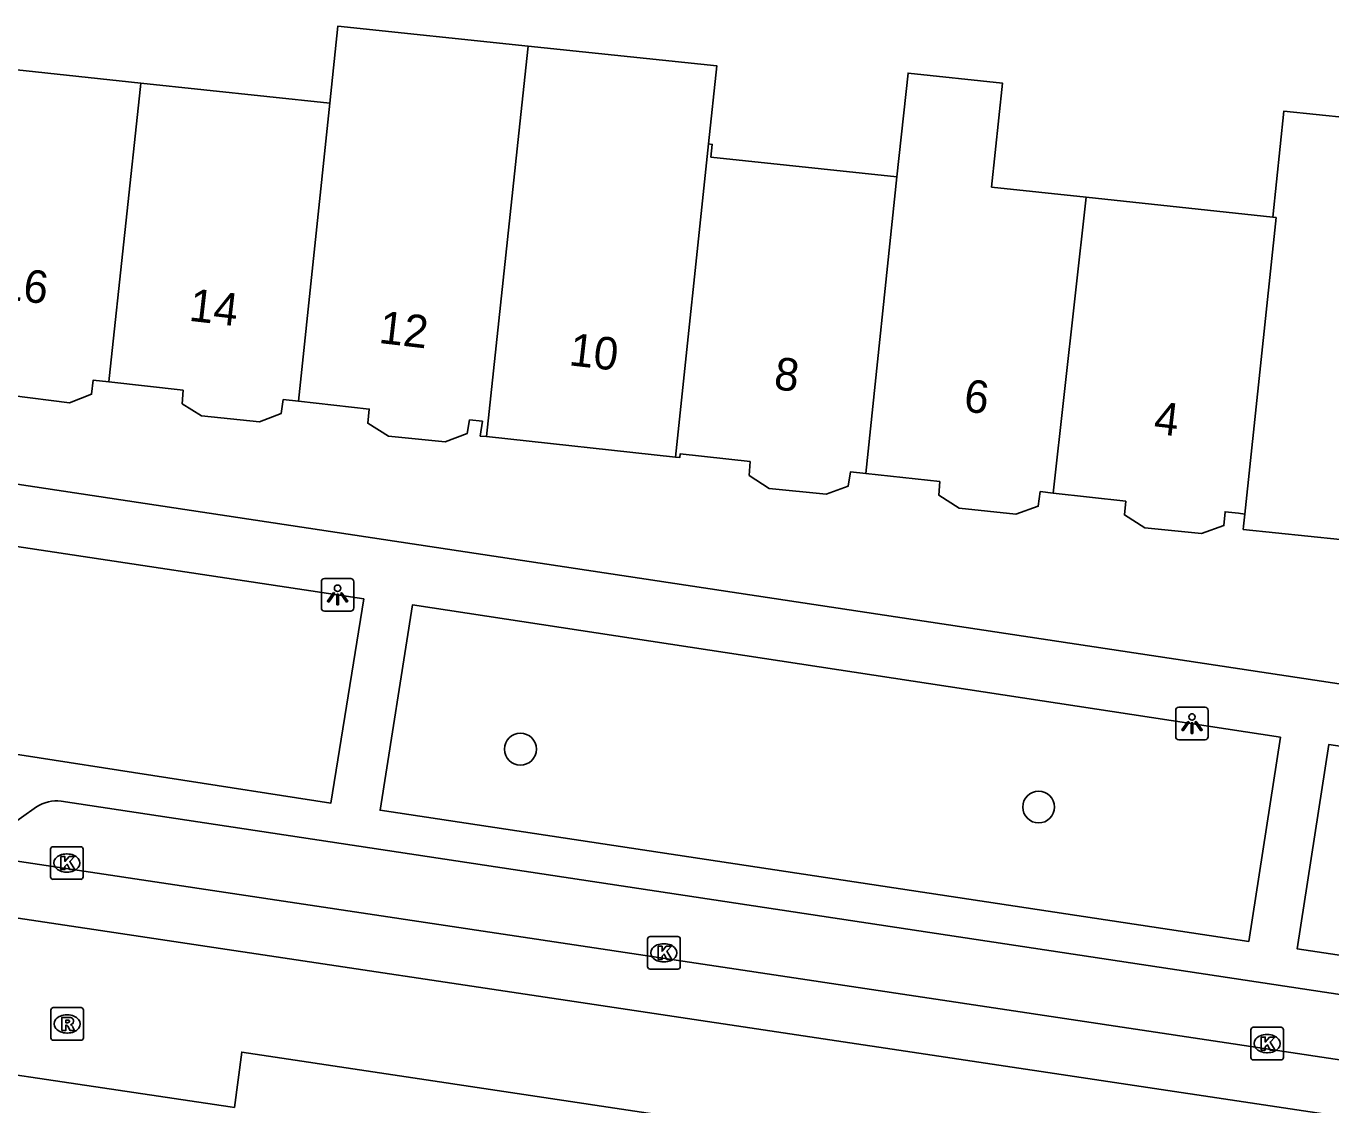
# Model space of a CAD drawing. Extents: x 163010 to 163853, y 382793 to 383982.
# Drawn here: x 163290.62 to 163330.68, y 383251.81 to 383284.93 of the extents above; entities that cross this region are included whole.
import ezdxf

# ---------------------------------------------------------------- set-up
doc = ezdxf.new("R2010")
doc.units = 0
for name, color, linetype in [('IMGEO_Boom', 7, 'Continuous'), ('IMGEO_Kolk', 7, 'Continuous'), ('IMGEO_Lichtpunt', 7, 'Continuous'), ('IMGEO_Pand', 7, 'Continuous'), ('IMGEO_Pand_nummerreeks', 7, 'Continuous'), ('IMGEO_Rijbaan_lokaal_gesloten', 7, 'Continuous'), ('IMGEO_Rijbaan_lokaal_open', 7, 'Continuous'), ('IMGEO_Rioolput', 7, 'Continuous'), ('IMGEO_Voetpad_open', 7, 'Continuous')]:
    doc.layers.add(name, color=color, linetype=linetype)

msp = doc.modelspace()

# ---------------------------------------------------------------- linework, layer by layer
at = {"layer": 'IMGEO_Boom'}
for centre in [(163305.797, 383262.73), (163321.705, 383260.954)]:
    msp.add_circle(centre, 0.489, dxfattribs=at)
at = {"layer": 'IMGEO_Kolk'}
for p, q in [((163291.371, 383258.808), (163291.371, 383259.66)), ((163291.446, 383259.734), (163292.298, 383259.734)), ((163291.859, 383259.514), (163291.884, 383259.514)), ((163292.372, 383259.66), (163292.372, 383258.808)), ((163291.882, 383258.954), (163291.857, 383258.954)), ((163292.298, 383258.734), (163291.446, 383258.734)), ((163309.776, 383256.977), (163310.628, 383256.977)), ((163309.701, 383256.051), (163309.701, 383256.903)), ((163310.189, 383256.757), (163310.214, 383256.757)), ((163310.702, 383256.903), (163310.702, 383256.051)), ((163310.212, 383256.197), (163310.187, 383256.197)), ((163310.628, 383255.977), (163309.776, 383255.977)), ((163328.295, 383254.191), (163329.147, 383254.191)), ((163328.22, 383253.265), (163328.22, 383254.117)), ((163328.708, 383253.971), (163328.733, 383253.971)), ((163329.221, 383254.117), (163329.221, 383253.265)), ((163328.731, 383253.411), (163328.706, 383253.411)), ((163329.147, 383253.191), (163328.295, 383253.191))]:
    msp.add_line(p, q, dxfattribs=at)
for points in [[(163291.371, 383258.808), (163291.371, 383259.66)], [(163291.446, 383259.734), (163292.298, 383259.734)], [(163291.692, 383259.434), (163291.815, 383259.434), (163291.815, 383259.283), (163291.945, 383259.434), (163292.109, 383259.434), (163291.963, 383259.283), (163292.116, 383259.034), (163291.964, 383259.034), (163291.879, 383259.198), (163291.815, 383259.131), (163291.815, 383259.034), (163291.692, 383259.034), (163291.692, 383259.434)], [(163292.372, 383259.66), (163292.372, 383258.808)], [(163292.298, 383258.734), (163291.446, 383258.734)], [(163309.776, 383256.977), (163310.628, 383256.977)], [(163309.701, 383256.051), (163309.701, 383256.903)], [(163310.022, 383256.677), (163310.145, 383256.677), (163310.145, 383256.526), (163310.275, 383256.677), (163310.439, 383256.677), (163310.293, 383256.526), (163310.446, 383256.277), (163310.294, 383256.277), (163310.209, 383256.441), (163310.145, 383256.374), (163310.145, 383256.277), (163310.022, 383256.277), (163310.022, 383256.677)], [(163310.702, 383256.903), (163310.702, 383256.051)], [(163310.628, 383255.977), (163309.776, 383255.977)], [(163328.295, 383254.191), (163329.147, 383254.191)], [(163328.22, 383253.265), (163328.22, 383254.117)], [(163328.541, 383253.891), (163328.664, 383253.891), (163328.664, 383253.74), (163328.794, 383253.891), (163328.958, 383253.891), (163328.812, 383253.74), (163328.965, 383253.491), (163328.813, 383253.491), (163328.728, 383253.655), (163328.664, 383253.588), (163328.664, 383253.491), (163328.541, 383253.491), (163328.541, 383253.891)], [(163329.221, 383254.117), (163329.221, 383253.265)], [(163329.147, 383253.191), (163328.295, 383253.191)]]:
    msp.add_lwpolyline(points, dxfattribs=at)
for centre, start, end in [((163291.448, 383259.658), 91.552, 178.448), ((163291.448, 383259.658), 91.552, 178.448), ((163292.296, 383259.658), 1.552, 88.448), ((163292.296, 383259.658), 1.552, 88.448), ((163291.448, 383258.81), 181.552, 268.448), ((163291.448, 383258.81), 181.552, 268.448), ((163292.296, 383258.81), 271.552, 358.448), ((163292.296, 383258.81), 271.552, 358.448), ((163309.778, 383256.901), 91.552, 178.448), ((163309.778, 383256.901), 91.552, 178.448), ((163310.626, 383256.901), 1.552, 88.448), ((163310.626, 383256.901), 1.552, 88.448), ((163309.778, 383256.053), 181.552, 268.448), ((163309.778, 383256.053), 181.552, 268.448), ((163310.626, 383256.053), 271.552, 358.448), ((163310.626, 383256.053), 271.552, 358.448), ((163328.297, 383254.115), 91.552, 178.448), ((163328.297, 383254.115), 91.552, 178.448), ((163329.145, 383254.115), 1.552, 88.448), ((163329.145, 383254.115), 1.552, 88.448), ((163328.297, 383253.267), 181.552, 268.448), ((163328.297, 383253.267), 181.552, 268.448), ((163329.145, 383253.267), 271.552, 358.448), ((163329.145, 383253.267), 271.552, 358.448)]:
    msp.add_arc(centre, 0.0765, start, end, dxfattribs=at)
for centre, major_axis, ratio, start_param, end_param in [((163291.858, 383259.234), (-0.387, 0.002), 0.722429, 4.712389, 7.853982), ((163291.883, 383259.234), (-0.39, 0.002), 0.717154, 1.570796, 4.712389), ((163310.188, 383256.477), (-0.387, 0.002), 0.722429, 4.712389, 7.853982), ((163310.213, 383256.477), (-0.39, 0.002), 0.717154, 1.570796, 4.712389), ((163328.707, 383253.691), (-0.387, 0.002), 0.722429, 4.712389, 7.853982), ((163328.732, 383253.691), (-0.39, 0.002), 0.717154, 1.570796, 4.712389)]:
    msp.add_ellipse(centre, major_axis=major_axis, ratio=ratio, start_param=start_param, end_param=end_param, dxfattribs=at)
at = {"layer": 'IMGEO_Lichtpunt'}
for p, q in [((163299.686, 383267.871), (163299.686, 383267.064)), ((163299.686, 383267.871), (163299.686, 383267.064)), ((163300.588, 383267.966), (163299.78, 383267.966)), ((163300.588, 383267.966), (163299.78, 383267.966)), ((163300.682, 383267.064), (163300.682, 383267.871)), ((163300.682, 383267.064), (163300.682, 383267.871)), ((163299.78, 383266.97), (163300.588, 383266.97)), ((163299.78, 383266.97), (163300.588, 383266.97)), ((163325.915, 383263.92), (163325.915, 383263.113)), ((163325.915, 383263.92), (163325.915, 383263.113)), ((163326.817, 383264.015), (163326.009, 383264.015)), ((163326.817, 383264.015), (163326.009, 383264.015)), ((163326.911, 383263.113), (163326.911, 383263.92)), ((163326.911, 383263.113), (163326.911, 383263.92)), ((163326.009, 383263.019), (163326.817, 383263.019)), ((163326.009, 383263.019), (163326.817, 383263.019))]:
    msp.add_line(p, q, dxfattribs=at)
for points in [[(163300.06, 383267.535), (163300.099, 383267.507), (163299.911, 383267.245), (163299.873, 383267.272), (163300.06, 383267.535)], [(163300.162, 383267.487), (163300.209, 383267.487), (163300.209, 383267.165), (163300.162, 383267.165), (163300.162, 383267.487)], [(163300.272, 383267.507), (163300.31, 383267.534), (163300.497, 383267.272), (163300.458, 383267.244), (163300.272, 383267.507)], [(163326.289, 383263.584), (163326.328, 383263.556), (163326.14, 383263.294), (163326.102, 383263.321), (163326.289, 383263.584)], [(163326.391, 383263.536), (163326.438, 383263.536), (163326.438, 383263.214), (163326.391, 383263.214), (163326.391, 383263.536)], [(163326.501, 383263.556), (163326.539, 383263.583), (163326.726, 383263.321), (163326.687, 383263.293), (163326.501, 383263.556)]]:
    msp.add_lwpolyline(points, dxfattribs=at)
for centre in [(163300.185, 383267.669), (163326.414, 383263.718)]:
    msp.add_circle(centre, 0.0994, dxfattribs=at)
for centre, start, end in [((163299.78, 383267.871), 90, 180), ((163299.78, 383267.871), 90, 180), ((163300.588, 383267.871), 0, 90), ((163300.588, 383267.871), 0, 90), ((163299.78, 383267.064), 180, 270), ((163299.78, 383267.064), 180, 270), ((163300.588, 383267.064), 270, 0), ((163300.588, 383267.064), 270, 360), ((163326.009, 383263.92), 90, 180), ((163326.009, 383263.92), 90, 180), ((163326.817, 383263.92), 0, 90), ((163326.817, 383263.92), 0, 90), ((163326.009, 383263.113), 180, 270), ((163326.009, 383263.113), 180, 270), ((163326.817, 383263.113), 270, 0), ((163326.817, 383263.113), 270, 360)]:
    msp.add_arc(centre, 0.0946, start, end, dxfattribs=at)
at = {"layer": 'IMGEO_Pand'}
for points in [[(163299.947, 383282.557), (163300.196, 383284.928), (163306.035, 383284.316)], [(163306.035, 383284.316), (163305.78, 383281.931), (163304.753, 383272.324)], [(163306.035, 383284.316), (163311.826, 383283.709), (163311.574, 383281.309)], [(163288.328, 383283.804), (163294.142, 383283.18)], [(163317.357, 383280.296), (163317.699, 383283.485), (163320.601, 383283.174), (163320.259, 383279.985), (163323.161, 383279.674)], [(163294.142, 383283.18), (163294.13, 383283.071), (163293.173, 383274.109), (163293.162, 383274.003)], [(163294.142, 383283.18), (163299.947, 383282.557)], [(163298.988, 383273.41), (163299.947, 383282.557)], [(163328.892, 383279.059), (163329.229, 383282.315), (163335.187, 383281.699), (163334.848, 383278.42), (163334.936, 383278.411), (163334.46, 383273.836), (163333.942, 383268.862), (163327.986, 383269.478), (163327.997, 383269.578), (163328.036, 383269.948)], [(163311.574, 383281.309), (163310.555, 383271.696)], [(163311.574, 383281.309), (163311.688, 383281.297), (163311.646, 383280.909), (163317.357, 383280.296)], [(163316.399, 383271.194), (163317.357, 383280.296)], [(163323.161, 383279.674), (163322.154, 383270.594)], [(163323.161, 383279.674), (163328.892, 383279.059)], [(163328.036, 383269.948), (163328.995, 383279.048), (163328.892, 383279.059)], [(163293.162, 383274.003), (163292.678, 383274.057), (163292.631, 383273.625), (163291.949, 383273.367), (163290.184, 383273.591), (163289.584, 383273.961), (163289.634, 383274.392), (163287.358, 383274.619)], [(163298.988, 383273.41), (163298.515, 383273.462), (163298.457, 383273.037), (163297.79, 383272.775), (163296.003, 383272.962), (163295.411, 383273.336), (163295.443, 383273.749), (163293.162, 383274.003)], [(163304.753, 383272.324), (163304.566, 383272.344), (163304.629, 383272.795), (163304.236, 383272.836), (163304.16, 383272.42), (163303.484, 383272.165), (163301.745, 383272.336), (163301.112, 383272.734), (163301.158, 383273.171), (163298.988, 383273.41)], [(163310.555, 383271.696), (163304.753, 383272.324)], [(163316.399, 383271.194), (163315.932, 383271.245), (163315.863, 383270.804), (163315.183, 383270.555), (163313.434, 383270.732), (163312.819, 383271.133), (163312.849, 383271.561), (163310.7, 383271.795), (163310.689, 383271.682), (163310.555, 383271.696)], [(163322.154, 383270.594), (163321.756, 383270.64), (163321.692, 383270.189), (163321.009, 383269.946), (163319.267, 383270.125), (163318.644, 383270.523), (163318.671, 383270.944), (163316.399, 383271.194)], [(163328.036, 383269.948), (163327.84, 383269.971), (163327.43, 383270.018), (163327.395, 383269.595), (163326.701, 383269.352), (163324.962, 383269.522), (163324.341, 383269.92), (163324.378, 383270.339), (163322.154, 383270.594)]]:
    msp.add_lwpolyline(points, dxfattribs=at)
at = {"layer": 'IMGEO_Rijbaan_lokaal_gesloten'}
for points in [[(163352.608, 383249.943), (163288.229, 383259.608)], [(163352.91, 383248.164), (163285.184, 383258.317)], [(163297.016, 383251.731), (163297.241, 383253.428), (163352.593, 383245.12)]]:
    msp.add_lwpolyline(points, dxfattribs=at)
at = {"layer": 'IMGEO_Rijbaan_lokaal_open'}
msp.add_lwpolyline([(163284.361, 383253.616), (163296.886, 383251.754), (163297.016, 383251.731)], dxfattribs=at)
at = {"layer": 'IMGEO_Rioolput'}
for p, q in [((163291.382, 383253.869), (163291.382, 383254.721)), ((163291.457, 383254.795), (163292.309, 383254.795)), ((163291.87, 383254.575), (163291.895, 383254.575)), ((163292.383, 383254.721), (163292.383, 383253.869)), ((163292.309, 383253.795), (163291.457, 383253.795)), ((163291.893, 383254.015), (163291.868, 383254.015))]:
    msp.add_line(p, q, dxfattribs=at)
for points in [[(163291.382, 383253.869), (163291.382, 383254.721)], [(163291.457, 383254.795), (163292.309, 383254.795)], [(163292.383, 383254.721), (163292.383, 383253.869)], [(163291.971, 383254.493), (163291.719, 383254.495), (163291.719, 383254.095)], [(163291.719, 383254.095), (163291.843, 383254.095), (163291.843, 383254.257), (163291.854, 383254.257)], [(163291.897, 383254.414), (163291.843, 383254.414), (163291.843, 383254.333)], [(163291.843, 383254.333), (163291.895, 383254.333)], [(163291.901, 383254.228), (163291.972, 383254.095), (163292.112, 383254.095), (163292.047, 383254.221)], [(163292.309, 383253.795), (163291.457, 383253.795)]]:
    msp.add_lwpolyline(points, dxfattribs=at)
for centre, radius, start, end in [((163291.459, 383254.719), 0.0765, 91.552, 178.448), ((163291.459, 383254.719), 0.0765, 91.552, 178.448), ((163292.307, 383254.719), 0.0765, 1.552, 88.448), ((163292.307, 383254.719), 0.0765, 1.552, 88.448), ((163291.853, 383254.204), 0.0533, 26.0293, 88.6989), ((163291.879, 383254.522), 0.19, 274.7715, 282.9687), ((163291.903, 383254.318), 0.0964, 77.0061, 93.1865), ((163291.917, 383254.375), 0.0378, 276.6634, 79.6772), ((163291.97, 383254.383), 0.109, 350.3612, 89.416), ((163291.968, 383254.383), 0.112, 277.5842, 350.9817), ((163291.952, 383254.168), 0.108, 29.5134, 73.7905), ((163291.459, 383253.871), 0.0765, 181.552, 268.448), ((163291.459, 383253.871), 0.0765, 181.552, 268.448), ((163292.307, 383253.871), 0.0765, 271.552, 358.448), ((163292.307, 383253.871), 0.0765, 271.552, 358.448)]:
    msp.add_arc(centre, radius, start, end, dxfattribs=at)
for centre, major_axis, ratio, start_param, end_param in [((163291.869, 383254.295), (-0.387, 0.002), 0.722429, 4.712389, 7.853982), ((163291.894, 383254.295), (-0.39, 0.002), 0.717154, 1.570796, 4.712389)]:
    msp.add_ellipse(centre, major_axis=major_axis, ratio=ratio, start_param=start_param, end_param=end_param, dxfattribs=at)
at = {"layer": 'IMGEO_Voetpad_open'}
for points in [[(163253.685, 383276.401), (163334.658, 383264.168)], [(163278.395, 383264.986), (163277.086, 383265.386), (163277.911, 383270.821), (163300.992, 383267.346)], [(163300.992, 383267.346), (163299.981, 383261.077), (163284.957, 383263.403)], [(163329.132, 383263.103), (163328.158, 383256.828), (163301.49, 383260.854), (163302.479, 383267.159), (163329.132, 383263.103)], [(163355.98, 383252.657), (163352.308, 383253.207), (163329.641, 383256.604), (163330.615, 383262.877), (163356.923, 383258.905)], [(163289.554, 383259.974), (163290.942, 383260.961)], [(163291.697, 383261.137), (163350.515, 383252.239)]]:
    msp.add_lwpolyline(points, dxfattribs=at)
msp.add_arc((163291.584, 383259.913), 1.23, 84.7456, 121.4985, dxfattribs=at)

# ---------------------------------------------------------------- texts
at = {"layer": 'IMGEO_Pand_nummerreeks'}
for s, rotation, p in [('16', 353.3284, (163289.761, 383276.567)), ('14', 353.3284, (163295.594, 383275.885)), ('12', 353.3284, (163301.423, 383275.203)), ('10', 353.3284, (163307.261, 383274.519)), ('8', 353.3284, (163313.552, 383273.784)), ('6', 353.3284, (163319.38, 383273.102)), ('4', 353.3308, (163325.213, 383272.42))]:
    msp.add_text(s, height=1, rotation=rotation, dxfattribs=at).set_placement(p)

doc.saveas('drawing.dxf')
